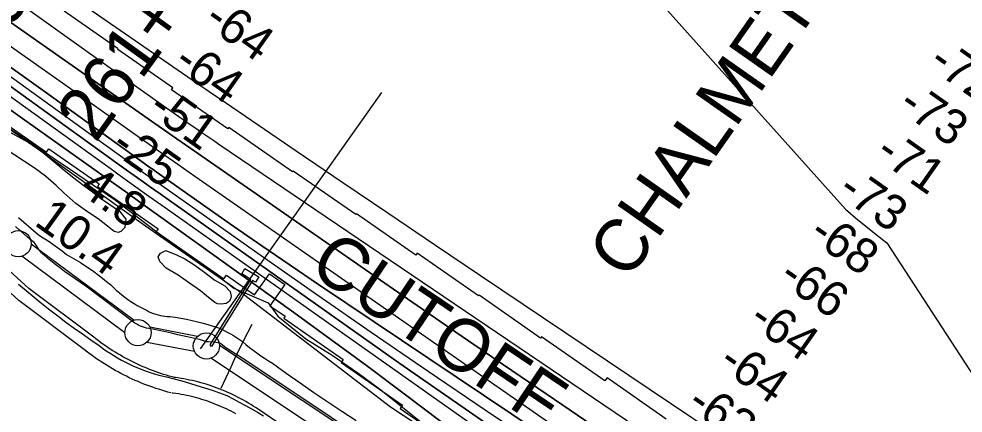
# Model space of a CAD drawing. Extents: x 3677843 to 3715951, y 511991 to 537744.
# Drawn here: x 3704223 to 3706027, y 522881 to 523635 of the extents above; entities that cross this region are included whole.
import ezdxf

# ---------------------------------------------------------------- set-up
doc = ezdxf.new("R2010")
doc.units = 0
for name, color, linetype in [('V-CHAN-DOCK', 7, 'Continuous'), ('V-CHAN-NAID', 7, 'Continuous'), ('V-FLOD-BASE', 7, 'Continuous'), ('V-LEVE-TOET', 7, 'Continuous'), ('V-RIVR-EDGE', 7, 'Continuous'), ('V-RIVR-RANG', 7, 'Continuous'), ('V-ROAD-CNTR', 7, 'Continuous'), ('V-RRAP-FSHR', 7, 'Continuous'), ('V-RRAP-RVMT', 7, 'Continuous'), ('V-RRAP-RVMT-IDEN', 7, 'Continuous'), ('V-SITE-VEGE', 7, 'Continuous'), ('V-SURV-IDEN', 7, 'Continuous'), ('V-SURV-LINE', 7, 'Continuous'), ('V-TOPO-DPTH', 7, 'Continuous'), ('V-TOPO-MAJR', 7, 'Continuous'), ('V-TOPO-MINR', 7, 'Continuous'), ('V-TOPO-WATR', 7, 'Continuous'), ('V-UTIL-LINE', 7, 'Continuous')]:
    doc.layers.add(name, color=color, linetype=linetype)

msp = doc.modelspace()

# ---------------------------------------------------------------- linework, layer by layer
at = {"layer": 'V-CHAN-DOCK'}
msp.add_lwpolyline([(3704588.3, 523011.7), (3704666.1, 523136.9), (3704648.3, 523148), (3704654.6, 523158.1), (3704681, 523141.7), (3704674.6, 523131.5), (3704669, 523135), (3704590.6, 523009.1), (3704588.3, 523011.7)], dxfattribs=at)
at = {"layer": 'V-FLOD-BASE'}
for points in [[(3704350.5, 523124.3), (3704340.1, 523131.1), (3704329.9, 523138), (3704319.8, 523145.1), (3704309.8, 523152.4), (3704300, 523159.9), (3704290.2, 523167.5), (3704280.6, 523175.3), (3704277.5, 523177.6), (3704274.4, 523180), (3704271.4, 523182.6), (3704268.6, 523185.3), (3704265.9, 523188.1), (3704263.4, 523191.1), (3704261, 523194.1), (3704258.8, 523197.3), (3704257.4, 523199.8), (3704255.7, 523202.5), (3704253.7, 523205), (3704251.6, 523207.3), (3704249.3, 523209.6), (3704246.9, 523211.7), (3704239, 523218), (3704231.3, 523224.5), (3704223.7, 523231.2), (3704216.2, 523238.1)], [(3704911.5, 522811.6), (3704729.1, 522933.8), (3704649.5, 522986.3), (3704618.2, 523006.2), (3704607.6, 523014.7), (3704603.8, 523016), (3704594.2, 523017.3), (3704584.2, 523017.5), (3704581.8, 523017.6), (3704573.5, 523020.2), (3704567.4, 523022.2), (3704526.2, 523031.1), (3704514.4, 523034.1), (3704502.6, 523036.9), (3704490.7, 523039.4), (3704478.8, 523041.8), (3704474.7, 523042.3), (3704470.7, 523043), (3704466.7, 523043.9), (3704462.8, 523045), (3704458.9, 523046.2), (3704455.1, 523047.7), (3704451.4, 523049.4), (3704447.7, 523051.3), (3704444.2, 523053.4), (3704413, 523077.1), (3704381.8, 523100.7), (3704350.5, 523124.3)]]:
    msp.add_lwpolyline(points, dxfattribs=at)
at = {"layer": 'V-LEVE-TOET'}
for points in [[(3704222.1, 523255.5), (3704231.3, 523247), (3704240.7, 523238.6), (3704250.2, 523230.3), (3704259.8, 523222.3), (3704269.1, 523216.5), (3704278.3, 523210.5), (3704287.3, 523204.3), (3704296.3, 523198), (3704305, 523191.5), (3704313.7, 523184.8), (3704322.7, 523179.7), (3704331.5, 523174.5), (3704340.3, 523169.1), (3704348.9, 523163.6), (3704357.4, 523157.8), (3704365.8, 523151.9), (3704374.1, 523145.7), (3704382.2, 523139.5), (3704390.2, 523133), (3704398, 523126.4), (3704403.2, 523121.4), (3704408.4, 523116.6), (3704413.9, 523111.9), (3704419.4, 523107.4), (3704425.1, 523103.1), (3704430.8, 523098.9), (3704436.7, 523094.9), (3704442.8, 523091), (3704448.9, 523087.3), (3704455.1, 523083.8), (3704461.4, 523080.5), (3704467.8, 523077.3), (3704471.8, 523075.2), (3704475.8, 523073.4), (3704480, 523071.7), (3704484.2, 523070.3), (3704488.5, 523069.1), (3704492.9, 523068), (3704497.3, 523067.3), (3704501.7, 523066.7), (3704506.2, 523066.3), (3704510.7, 523066.2), (3704521.5, 523064.7), (3704532.3, 523062.9), (3704543.1, 523060.9), (3704553.8, 523058.6), (3704564.4, 523056.1), (3704575, 523053.4), (3704585.6, 523050.5), (3704596, 523047.3)], [(3704221.8, 523128.1), (3704236.6, 523115.6), (3704251.6, 523103.3), (3704266.7, 523091.1), (3704281.9, 523079.1), (3704297.2, 523067.3), (3704312.6, 523055.6), (3704328.2, 523044.1), (3704343.9, 523032.7), (3704359.8, 523021.6), (3704375.7, 523010.6), (3704382.6, 523005.5), (3704389.6, 523000.6), (3704396.7, 522995.8), (3704404, 522991.3), (3704411.3, 522986.9), (3704418.8, 522982.8), (3704426.4, 522978.8), (3704434, 522975), (3704441.8, 522971.4)], [(3704596, 523047.3), (3704602.4, 523044.9), (3704608.6, 523042.3), (3704614.8, 523039.4), (3704620.8, 523036.4), (3704626.8, 523033.2), (3704632.7, 523029.8), (3704638.4, 523026.2), (3704644, 523022.5), (3704649.6, 523018.5), (3704656.3, 523012.7), (3704663.2, 523007.1), (3704670.3, 523001.7), (3704677.4, 522996.4), (3704684.7, 522991.2), (3704692.1, 522986.3), (3704699.6, 522981.5), (3704707.2, 522976.9), (3704733.5, 522958.1), (3704759.9, 522939.5), (3704786.4, 522921.2), (3704813.1, 522903), (3704839.9, 522885), (3704866.9, 522867.2)], [(3704441.8, 522971.4), (3704449.7, 522968), (3704457.6, 522964.8), (3704465.6, 522961.8), (3704473.7, 522959.1), (3704481.8, 522956.5), (3704490.1, 522954.1), (3704504.8, 522950.6), (3704519.4, 522946.8), (3704534, 522942.9), (3704548.5, 522938.8), (3704562.9, 522934.4), (3704577.3, 522929.8), (3704591.7, 522925.1), (3704605.9, 522920.1), (3704620.1, 522914.9), (3704632, 522908.9), (3704643.8, 522902.7), (3704655.5, 522896.3), (3704667.1, 522889.7), (3704678.5, 522883), (3704689.9, 522876)]]:
    msp.add_lwpolyline(points, dxfattribs=at)
at = {"layer": 'V-RIVR-EDGE'}
msp.add_lwpolyline([(3704198.2, 523430), (3704321.1, 523346.9), (3704407.4, 523288.5), (3704470.3, 523240.3), (3704542.2, 523185.5), (3704586, 523157.1), (3704633.3, 523120.4), (3704672.3, 523103.5), (3704698.7, 523092), (3704717.2, 523066.8), (3704771.2, 523023.4), (3704821.5, 522992.1), (3704870, 522958.3), (3704911.4, 522927.6), (3704994.1, 522862)], dxfattribs=at)
at = {"layer": 'V-RIVR-RANG'}
msp.add_line((3704569.6, 523004.2), (3704915.9, 523494.2), dxfattribs=at)
at = {"layer": 'V-ROAD-CNTR'}
for points in [[(3704368.3, 523024.6), (3704241.6, 523119.9), (3704098.4, 523250.5)], [(3704350.3, 523000.7), (3704222.4, 523096.8), (3704078.2, 523228.4)], [(3704520.8, 522949.3), (3704515.2, 522950.8), (3704509.8, 522952.3), (3704504.4, 522953.9), (3704499, 522955.6), (3704493.6, 522957.3), (3704488.3, 522959.1), (3704482.9, 522961), (3704477.6, 522963), (3704472.4, 522965), (3704467.1, 522967.1), (3704461.9, 522969.3), (3704456.7, 522971.5), (3704451.6, 522973.8), (3704446.5, 522976.2), (3704441.4, 522978.7), (3704436.3, 522981.2), (3704431.3, 522983.8), (3704426.3, 522986.5), (3704421.4, 522989.2), (3704416.5, 522992), (3704411.6, 522994.9), (3704406.8, 522997.8), (3704402, 523000.8), (3704397.3, 523003.8), (3704392.5, 523007), (3704387.9, 523010.2), (3704383.3, 523013.4), (3704378.7, 523016.7), (3704374.2, 523020.1), (3704369.7, 523023.6), (3704368.5, 523024.5)], [(3704513.1, 522920.3), (3704507.4, 522921.8), (3704501.5, 522923.5), (3704495.7, 522925.2), (3704489.9, 522927), (3704484.2, 522928.8), (3704478.4, 522930.8), (3704472.7, 522932.8), (3704467, 522934.9), (3704461.4, 522937.1), (3704455.8, 522939.3), (3704450.2, 522941.7), (3704444.6, 522944.1), (3704439.1, 522946.6), (3704433.6, 522949.1), (3704428.1, 522951.8), (3704422.7, 522954.5), (3704417.3, 522957.2), (3704412, 522960.1), (3704406.7, 522963), (3704401.4, 522966), (3704396.2, 522969.1), (3704391, 522972.3), (3704385.9, 522975.5), (3704380.8, 522978.8), (3704375.8, 522982.1), (3704370.8, 522985.5), (3704365.8, 522989), (3704360.9, 522992.6), (3704356.1, 522996.2), (3704351.3, 522999.9), (3704350.1, 523000.8)], [(3704679.5, 522889), (3704675, 522892), (3704670.4, 522895), (3704665.8, 522897.9), (3704661.1, 522900.8), (3704656.3, 522903.6), (3704651.5, 522906.3), (3704646.7, 522909), (3704641.8, 522911.5), (3704636.9, 522914), (3704632, 522916.5), (3704627, 522918.8), (3704622, 522921.1), (3704616.9, 522923.3), (3704611.8, 522925.4), (3704606.7, 522927.5), (3704601.6, 522929.4), (3704596.4, 522931.3), (3704591.2, 522933.1), (3704586, 522934.9), (3704580.7, 522936.5), (3704575.4, 522938.1), (3704570.1, 522939.6), (3704564.8, 522941), (3704559.5, 522942.3), (3704554.1, 522943.6), (3704548.7, 522944.7), (3704543.3, 522945.8), (3704537.9, 522946.8), (3704532.5, 522947.7), (3704527, 522948.6), (3704521.6, 522949.3), (3704518.8, 522949.7)], [(3704636.9, 522880.1), (3704632.5, 522882.6), (3704628, 522884.9), (3704623.5, 522887.2), (3704619, 522889.4), (3704614.4, 522891.6), (3704609.8, 522893.7), (3704605.1, 522895.7), (3704600.5, 522897.6), (3704595.8, 522899.5), (3704591.1, 522901.3), (3704586.3, 522903.1), (3704581.5, 522904.7), (3704576.8, 522906.3), (3704571.9, 522907.8), (3704567.1, 522909.3), (3704562.2, 522910.6), (3704557.3, 522911.9), (3704552.4, 522913.1), (3704547.5, 522914.3), (3704542.6, 522915.4), (3704537.6, 522916.4), (3704532.6, 522917.3), (3704527.7, 522918.1), (3704522.7, 522918.9), (3704517.6, 522919.6), (3704515.1, 522919.9)], [(3705263.7, 522483.9), (3705082.5, 522612.9), (3704679.6, 522888.9)]]:
    msp.add_lwpolyline(points, dxfattribs=at)
at = {"layer": 'V-RRAP-FSHR'}
msp.add_lwpolyline([(3703739.1, 523773.4), (3704131.1, 523476.2), (3704161.2, 523453.8), (3704227.8, 523408.9), (3704464.3, 523239.2), (3704651.6, 523108.9), (3704932.5, 522893.7), (3705202.7, 522715.6), (3705453.4, 522552.4), (3705634, 522451.4), (3705840.7, 522332.5), (3705966.8, 522272.4), (3706031.9, 522234), (3706069.3, 522202.8), (3706423, 522003.3)], dxfattribs=at)
at = {"layer": 'V-RRAP-RVMT'}
for points in [[(3705459.6, 522870.1), (3705346.4, 522948.8), (3705342.4, 522942.9), (3705221.2, 523027.2), (3705219.5, 523024.8), (3705101.8, 523106.7), (3705101.1, 523105.6), (3704983.6, 523187.4), (3704980.9, 523183.6), (3704867.4, 523262.6), (3704866.2, 523260.8), (3704746.5, 523344.1), (3704745.3, 523342.5), (3704623.5, 523427.3), (3704621.8, 523424.8), (3704514.4, 523499.5), (3704517, 523503.3), (3704411.7, 523576.5), (3704412.5, 523577.5), (3704308.8, 523649.7)], [(3704171.5, 523452.3), (3704275.2, 523380.1), (3704279.8, 523386.7), (3704376.1, 523319.7), (3704372.5, 523314.5), (3704488.8, 523233.6), (3704485.1, 523228.4), (3704614.5, 523138.4), (3704619, 523145), (3704672.8, 523107.4), (3704701.2, 523147.9), (3704730.9, 523127.4), (3704702.3, 523086.6), (3704731.3, 523066.9), (3704728.6, 523063), (3704842.2, 522984.1), (3704838.1, 522978.2), (3704955.6, 522896.4), (3704951.3, 522890.2), (3705080.7, 522800.2)]]:
    msp.add_lwpolyline(points, dxfattribs=at)
at = {"layer": 'V-SITE-VEGE'}
msp.add_lwpolyline([(3704200.8, 523421.2), (3704240.4, 523399.2), (3704266.8, 523380.7), (3704296.1, 523356.8), (3704308.5, 523346.4), (3704325.1, 523332.9), (3704346.8, 523316.6), (3704363, 523304.3), (3704376.7, 523293.3), (3704394.3, 523281.6), (3704415.1, 523267.5), (3704426.9, 523251.9), (3704424.8, 523236.3), (3704417.4, 523228.6), (3704412.3, 523226.8), (3704404.9, 523228.5), (3704391.9, 523238.9), (3704374.1, 523252.7), (3704353.5, 523266.4), (3704331.4, 523281.8), (3704308.2, 523302.3), (3704293.5, 523316.5), (3704273.6, 523334.3), (3704252, 523350.1), (3704196.4, 523386.6)], dxfattribs=at)
msp.add_lwpolyline([(3704523.9, 523184.2), (3704539.6, 523176.2), (3704558.7, 523164.5), (3704575.4, 523152.3), (3704597.3, 523135.9), (3704616, 523125), (3704626.2, 523113.8), (3704627.9, 523105), (3704627.1, 523099.5), (3704624.3, 523094.6), (3704618.8, 523091), (3704609.4, 523089.7), (3704602.4, 523090.4), (3704596.8, 523092.7), (3704584.6, 523102.2), (3704569.6, 523115.1), (3704548.4, 523130), (3704527, 523145.3), (3704503.7, 523158.8), (3704491.6, 523171.3), (3704488.8, 523179.9), (3704492.9, 523187.5), (3704503.1, 523192)], close=True, dxfattribs=at)
at = {"layer": 'V-SURV-LINE'}
for points in [[(3704246.2, 523205.3), (3704443, 523059.2)], [(3704425.1, 523035.2), (3704228.3, 523181.2)], [(3704472.6, 523046.2), (3704564.1, 523028.4)], [(3704558.4, 522999), (3704466.9, 523016.7)], [(3704605.8, 523011.3), (3705550.1, 522382.9)], [(3705533.5, 522357.9), (3704589.2, 522986.3)]]:
    msp.add_lwpolyline(points, dxfattribs=at)
for centre in [(3704221.2, 523205.2), (3704450.1, 523035.3), (3704580.9, 523009.9)]:
    msp.add_circle(centre, 25, dxfattribs=at)
at = {"layer": 'V-TOPO-DPTH'}
for points in [[(3706375.3, 522195.6), (3705965.3, 522442.6), (3705885.2, 522491.3), (3705805.4, 522540.5), (3705726.1, 522590.3), (3705647, 522640.6), (3705539, 522709.9), (3705514.2, 522725.9), (3705489.5, 522742.1), (3705464.9, 522758.5), (3705440.4, 522775.1), (3705262.1, 522896.4), (3705148.6, 522973.9), (3705035.2, 523051.6), (3704922.1, 523129.6), (3704809.1, 523207.9), (3704549.5, 523388.2), (3704532.7, 523399.9), (3704515.9, 523411.6), (3704499.1, 523423.3), (3704482.4, 523435.1), (3703543.1, 524094.6), (3702701, 524683.4)], [(3706375.3, 522195.6), (3705965.3, 522442.6), (3705885.2, 522491.3), (3705805.4, 522540.5), (3705726.1, 522590.3), (3705647, 522640.6), (3705539, 522709.9), (3705514.2, 522725.9), (3705489.5, 522742.1), (3705464.9, 522758.5), (3705440.4, 522775.1), (3705262.1, 522896.4), (3705148.6, 522973.9), (3705035.2, 523051.6), (3704922.1, 523129.6), (3704809.1, 523207.9), (3704549.5, 523388.2), (3704532.7, 523399.9), (3704515.9, 523411.6), (3704499.1, 523423.3), (3704482.4, 523435.1), (3703543.1, 524094.6), (3702701, 524683.4)], [(3706337.1, 522108.7), (3705853.2, 522391.9), (3705781.4, 522434.3), (3705709.8, 522477.1), (3705638.5, 522520.4), (3705567.4, 522564), (3705484.5, 522615.3), (3705455.2, 522633.8), (3705425.9, 522652.4), (3705396.9, 522671.4), (3705368.1, 522690.6), (3705265.9, 522759.3), (3705186.2, 522813.3), (3705106.7, 522867.7), (3705027.7, 522922.6), (3704948.8, 522977.9), (3704492.3, 523300.3), (3704473.8, 523313.4), (3704455.3, 523326.6), (3704436.8, 523339.8), (3704418.4, 523353.1), (3703781, 523813.4)], [(3703781, 523813.4), (3704418.4, 523353.1), (3704436.8, 523339.8), (3704455.3, 523326.6), (3704473.8, 523313.4), (3704492.3, 523300.3), (3704948.8, 522977.9), (3705027.7, 522922.6), (3705106.7, 522867.7), (3705186.2, 522813.3), (3705265.9, 522759.3), (3705368.1, 522690.6), (3705396.9, 522671.4), (3705425.9, 522652.4), (3705455.2, 522633.8), (3705484.5, 522615.3), (3705567.4, 522564), (3705638.5, 522520.4), (3705709.8, 522477.1), (3705781.4, 522434.3), (3705853.2, 522391.9), (3706337.1, 522108.7)], [(3704139.8, 523630.1), (3704228.1, 523567.4), (3704316.5, 523504.9), (3704428.1, 523426), (3704460.7, 523403), (3704493.4, 523380), (3704526.1, 523357.1), (3704558.8, 523334.3), (3705228.3, 522868.7), (3705267.6, 522841.6), (3705306.9, 522814.5), (3705346.2, 522787.5), (3705385.7, 522760.6), (3705463.2, 522708), (3705463.9, 522707.5), (3705464.6, 522707), (3705465.4, 522706.5), (3705466.2, 522706.1), (3705591.4, 522629.7), (3705654.9, 522591.2), (3705718.3, 522552.7), (3705781.9, 522514.3), (3705845.5, 522476), (3706378.4, 522156)], [(3704139.8, 523630.1), (3704228.1, 523567.4), (3704316.5, 523504.9), (3704428.1, 523426), (3704460.7, 523403), (3704493.4, 523380), (3704526.1, 523357.1), (3704558.8, 523334.3), (3705228.3, 522868.7), (3705267.6, 522841.6), (3705306.9, 522814.5), (3705346.2, 522787.5), (3705385.7, 522760.6), (3705463.2, 522708), (3705463.9, 522707.5), (3705464.6, 522707), (3705465.4, 522706.5), (3705466.2, 522706.1), (3705591.4, 522629.7), (3705654.9, 522591.2), (3705718.3, 522552.7), (3705781.9, 522514.3), (3705845.5, 522476), (3706378.4, 522156)], [(3704206.7, 523542.6), (3704273.2, 523494.8), (3704339.7, 523446.9), (3704460.5, 523360), (3704466.7, 523355.6), (3704472.8, 523351.2), (3704479, 523346.8), (3704485.2, 523342.4), (3704579.7, 523275.8), (3704633.3, 523238.3), (3704687, 523201), (3704741, 523164.2), (3704795.2, 523127.5), (3705429.7, 522701.8), (3705440.3, 522694.8), (3705451, 522687.8), (3705461.8, 522680.9), (3705472.6, 522674.1), (3705991, 522351.6), (3706057.9, 522310.4)], [(3706057.9, 522310.4), (3705991, 522351.6), (3705472.6, 522674.1), (3705461.8, 522680.9), (3705451, 522687.8), (3705440.3, 522694.8), (3705429.7, 522701.8), (3704795.2, 523127.5), (3704741, 523164.2), (3704687, 523201), (3704633.3, 523238.3), (3704579.7, 523275.8), (3704485.2, 523342.4), (3704479, 523346.8), (3704472.8, 523351.2), (3704466.7, 523355.6), (3704460.5, 523360), (3704339.7, 523446.9), (3704273.2, 523494.8), (3704206.7, 523542.6)], [(3705815.4, 522375.2), (3705167.3, 522759.2), (3705028.6, 522865.4), (3704959, 522918.2), (3704889.1, 522970.5), (3704818.7, 523022.2), (3704748, 523073.5), (3704451.3, 523286.7), (3704443.2, 523292.5), (3704435.1, 523298.3), (3704427, 523304.1), (3704418.8, 523309.9), (3704253.5, 523427.1), (3704162.7, 523491.4)]]:
    msp.add_lwpolyline(points, dxfattribs=at)
at = {"layer": 'V-TOPO-MAJR'}
msp.add_lwpolyline([(3703607.2, 524105), (3704419.5, 523525.6), (3704439.2, 523511.6), (3704458.8, 523497.6), (3704478.5, 523483.7), (3704498.1, 523469.7), (3704534.5, 523444), (3704536, 523442.9), (3704537.5, 523441.9), (3704539, 523440.8), (3704540.5, 523439.7), (3704560.4, 523426), (3704571.9, 523418.1), (3704583.4, 523410.2), (3704594.9, 523402.3), (3704606.5, 523394.5), (3705504.1, 522786.6), (3705509.8, 522782.7), (3705515.5, 522778.9), (3705521.3, 522775.1), (3705527, 522771.3), (3705982.7, 522473.7), (3706057.7, 522425.3)], dxfattribs=at)
at = {"layer": 'V-TOPO-MINR'}
for points in [[(3702707.1, 524798.2), (3703601.8, 524175.5), (3704553.8, 523518.6), (3704566.7, 523509.7), (3704579.6, 523500.8), (3704592.5, 523492), (3704605.4, 523483.2), (3704754.3, 523381.8), (3704841.7, 523322.4), (3704929.2, 523263.1), (3705016.8, 523203.9), (3705104.4, 523144.8), (3705508.2, 522873.2), (3705533.3, 522856.3), (3705558.3, 522839.2), (3705583.2, 522822.1), (3705608, 522804.8), (3705724.1, 522723.7), (3705806.9, 522665.6), (3705889.5, 522607.4), (3705972, 522549), (3706054.3, 522490.4)], [(3704206.6, 524713.4), (3704254.3, 524680.2), (3704301.7, 524646.8), (3704349.1, 524613.2), (3704994.4, 524154.1), (3705011.3, 524142), (3705028.1, 524129.7), (3705044.7, 524117.2), (3705801.9, 523271), (3705821.5, 523254.8), (3705841.1, 523238.7), (3705860.9, 523222.8), (3705880.8, 523207.1), (3706318, 522535.3)], [(3702701, 524683.4), (3703543.1, 524094.6), (3704482.4, 523435.1), (3704499.1, 523423.3), (3704515.9, 523411.6), (3704532.7, 523399.9), (3704549.5, 523388.2), (3704809.1, 523207.9), (3704922.1, 523129.6), (3705035.2, 523051.6), (3705148.6, 522973.9), (3705262.1, 522896.4), (3705440.4, 522775.1), (3705464.9, 522758.5), (3705489.5, 522742.1), (3705514.2, 522725.9), (3705539, 522709.9), (3705647, 522640.6), (3705726.1, 522590.3), (3705805.4, 522540.5), (3705885.2, 522491.3), (3705965.3, 522442.6), (3706375.3, 522195.6)], [(3703667.6, 523874.6), (3704396.7, 523349.5), (3704421.5, 523331.7), (3704446.3, 523314), (3704471.1, 523296.3), (3704496, 523278.7), (3705275.6, 522728), (3705298.3, 522712), (3705321.1, 522696.2), (3705344, 522680.5), (3705366.9, 522665), (3705373, 522660.9), (3705393, 522647.6), (3705413.2, 522634.4), (3705433.5, 522621.4), (3705453.9, 522608.6), (3705474.5, 522596), (3705495.1, 522583.5), (3705515.8, 522571.2), (3705536.5, 522558.9), (3706314.7, 522102.3)], [(3703781, 523813.4), (3704418.4, 523353.1), (3704436.8, 523339.8), (3704455.3, 523326.6), (3704473.8, 523313.4), (3704492.3, 523300.3), (3704948.8, 522977.9), (3705027.7, 522922.6), (3705106.7, 522867.7), (3705186.2, 522813.3), (3705265.9, 522759.3), (3705368.1, 522690.6), (3705396.9, 522671.4), (3705425.9, 522652.4), (3705455.2, 522633.8), (3705484.5, 522615.3), (3705567.4, 522564), (3705638.5, 522520.4), (3705709.8, 522477.1), (3705781.4, 522434.3), (3705853.2, 522391.9), (3706337.1, 522108.7)], [(3704139.8, 523630.1), (3704228.1, 523567.4), (3704316.5, 523504.9), (3704428.1, 523426), (3704460.7, 523403), (3704493.4, 523380), (3704526.1, 523357.1), (3704558.8, 523334.3), (3705228.3, 522868.7), (3705267.6, 522841.6), (3705306.9, 522814.5), (3705346.2, 522787.5), (3705385.7, 522760.6), (3705463.2, 522708), (3705463.9, 522707.5), (3705464.6, 522707), (3705465.4, 522706.5), (3705466.2, 522706.1), (3705591.4, 522629.7), (3705654.9, 522591.2), (3705718.3, 522552.7), (3705781.9, 522514.3), (3705845.5, 522476), (3706378.4, 522156)], [(3704162.2, 523556.5), (3704439.4, 523356.5), (3704451.7, 523347.7), (3704464, 523338.9), (3704476.4, 523330.1), (3704488.7, 523321.4), (3704679.4, 523186.9), (3704787.3, 523111.3), (3704895.6, 523036.1), (3705004.4, 522961.8), (3705113.5, 522887.9), (3705398.9, 522696.2), (3705418.6, 522683.1), (3705438.5, 522670.1), (3705458.5, 522657.3), (3705478.6, 522644.7), (3705687.9, 522514.8), (3705803.7, 522443.5), (3705919.9, 522372.9), (3706036.7, 522303.3)], [(3704206.7, 523542.6), (3704273.2, 523494.8), (3704339.7, 523446.9), (3704460.5, 523360), (3704466.7, 523355.6), (3704472.8, 523351.2), (3704479, 523346.8), (3704485.2, 523342.4), (3704579.7, 523275.8), (3704633.3, 523238.3), (3704687, 523201), (3704741, 523164.2), (3704795.2, 523127.5), (3705429.7, 522701.8), (3705440.3, 522694.8), (3705451, 522687.8), (3705461.8, 522680.9), (3705472.6, 522674.1), (3705991, 522351.6), (3706057.9, 522310.4)]]:
    msp.add_lwpolyline(points, dxfattribs=at)
at = {"layer": 'V-TOPO-WATR'}
msp.add_lwpolyline([(3704162.7, 523491.4), (3704253.5, 523427.1), (3704418.8, 523309.9), (3704427, 523304.1), (3704435.1, 523298.3), (3704443.2, 523292.5), (3704451.3, 523286.7), (3704748, 523073.5), (3704818.7, 523022.2), (3704889.1, 522970.5), (3704959, 522918.2), (3705028.6, 522865.4), (3705167.3, 522759.2), (3705815.4, 522375.2)], dxfattribs=at)
at = {"layer": 'V-UTIL-LINE'}
msp.add_line((3704609.3, 522929.3), (3704627.9, 522970), dxfattribs=at)
msp.add_lwpolyline([(3704627.9, 522970), (3704635.3, 522985.9), (3704652.4, 523021.2), (3704668.6, 523051.5)], dxfattribs=at)

# ---------------------------------------------------------------- texts
at = {"layer": 'V-CHAN-NAID'}
msp.add_text('CHALMETTE OBSTRUCTION', height=100, rotation=54.9654, dxfattribs=at).set_placement((3705386.8, 523132.6))
at = {"layer": 'V-RIVR-RANG'}
for s, rotation, p in [('-64', 324.6452, (3704572.7, 523625.6)), ('-64', 324.6452, (3704514.6, 523544.2)), ('-72', 324.8442, (3705957.5, 523544.1)), ('-73', 324.8442, (3705899.3, 523462.8)), ('-51', 324.6452, (3704466, 523456)), ('-25', 324.6452, (3704394.4, 523384.2)), ('-71', 324.8442, (3705855.6, 523371.3)), ('4.8', 324.3583, (3704334.5, 523304.6)), ('-73', 324.8442, (3705783.8, 523299.6)), ('10.4', 324.3583, (3704249.5, 523242.6)), ('-68', 324.8442, (3705728.6, 523216.2)), ('-66', 324.8442, (3705671.2, 523134.2)), ('-64', 324.8442, (3705613.7, 523052.5)), ('-64', 324.8442, (3705555.9, 522970.9)), ('-63', 324.8442, (3705495.3, 522891.2))]:
    msp.add_text(s, height=67, rotation=rotation, dxfattribs=at).set_placement(p)
at = {"layer": 'V-RRAP-RVMT-IDEN'}
msp.add_text('CUTOFF', height=100, rotation=326.0116, dxfattribs=at).set_placement((3704773.1, 523152.4))
at = {"layer": 'V-SURV-IDEN'}
for s, rotation, p in [('258+75.1', 53.0703, (3704159.7, 523555)), ('261+53.0', 54.1292, (3704368.9, 523395.9))]:
    msp.add_text(s, height=100, rotation=rotation, dxfattribs=at).set_placement(p)

doc.saveas('drawing.dxf')
